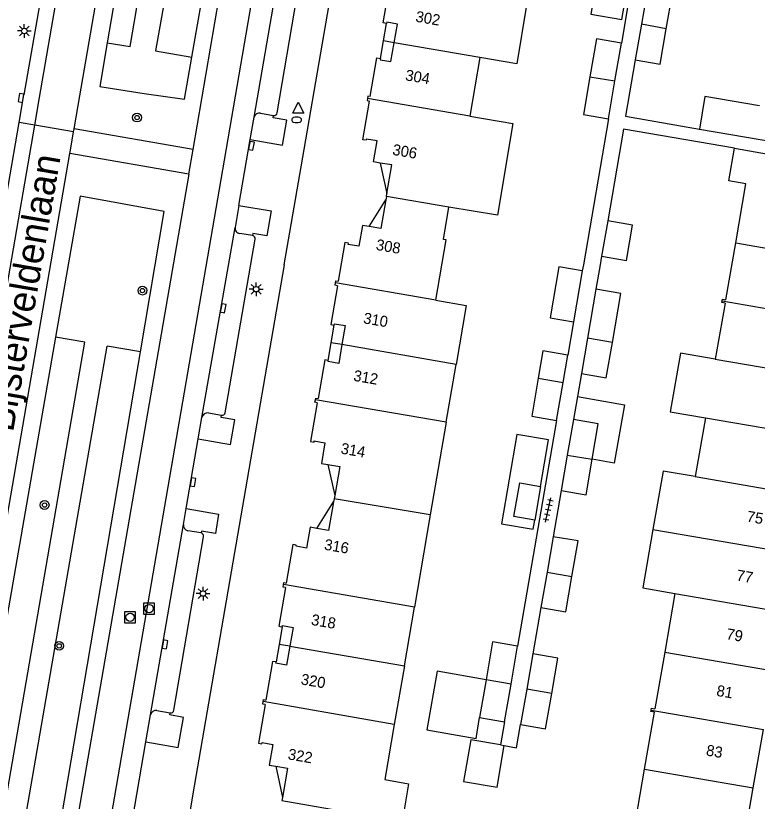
# Model space of a CAD drawing. Extents: x 124000 to 128010, y 398999 to 403000.
# Drawn here: x 127267.1 to 127334.5, y 399951.2 to 400022.7 of the extents above; entities that cross this region are included whole.
import ezdxf

# ---------------------------------------------------------------- set-up
doc = ezdxf.new("R2010")
doc.units = 0
for name, color, linetype in [('gg-afsc-erfafscheiding', 7, 'Continuous'), ('gg-anno-huisnummerreeks BGT', 7, 'Continuous'), ('gg-anno-openbare ruimte label', 7, 'Continuous'), ('gg-bbg-gedigitaliseerde bebouwing', 7, 'Continuous'), ('gg-bbg-gedigitaliseerde bijgebouw', 7, 'Continuous'), ('gg-bbg-hoofdgebouw', 7, 'Continuous'), ('gg-bbg-luifel en loopbrug', 7, 'Continuous'), ('gg-bbg-tussenscheiding', 7, 'Continuous'), ('gg-knt-verharding', 7, 'Continuous'), ('gg-knt-verharding nz', 7, 'Continuous'), ('gt-grn-groengrens', 7, 'Continuous'), ('gt-grn-groengrens NZ', 7, 'Continuous'), ('gt-grn-weggrens', 7, 'Continuous'), ('gt-symb-boom', 7, 'Continuous'), ('gt-symb-brandkraan', 7, 'Continuous'), ('gt-symb-kolk', 7, 'Continuous'), ('gt-symb-lichtmast', 7, 'Continuous'), ('gt-symb-rioolschacht', 7, 'Continuous'), ('gt-symb-tegel verharding', 7, 'Continuous'), ('gt-symb-waterafsluiter', 7, 'Continuous')]:
    doc.layers.add(name, color=color, linetype=linetype)

# ---------------------------------------------------------------- blocks, each defined once
blk = doc.blocks.new('gt0-TEG1')
at = {"layer": 'gt-symb-tegel verharding'}
for p, q in [((-1.125, 0), (1.125, 0)), ((-0.9, -0.25), (-0.9, 0.25)), ((-0.45, -0.25), (-0.45, 0.25)), ((0, -0.25), (0, 0.25)), ((0.45, -0.25), (0.45, 0.25)), ((0.9, -0.25), (0.9, 0.25))]:
    blk.add_line(p, q, dxfattribs=at)
blk = doc.blocks.new('gt0-BR')
at = {"layer": 'gt-symb-brandkraan'}
for centre, radius, start, end in [((-0.244, 0), 0.206, 107.56694, 252.43307), ((0.599, -2.664), 3, 106.89205, 107.56694), ((0, -0.691), 0.938, 73.10799, 106.89205), ((-0.599, -2.664), 3, 72.43309, 73.10799), ((0.244, 0), 0.206, 287.56695, 72.43309), ((0.599, 2.664), 3, 252.43307, 253.10797), ((0, 0.691), 0.938, 253.10797, 286.89206), ((-0.599, 2.664), 3, 286.89206, 287.56695)]:
    blk.add_arc(centre, radius, start, end, dxfattribs=at)
blk = doc.blocks.new('gt0-WAFSL')
at = {"layer": 'gt-symb-waterafsluiter'}
for p, q in [((-0.5, -0.333), (0, 0.667)), ((0, 0.667), (0.5, -0.333)), ((0.5, -0.333), (-0.5, -0.333))]:
    blk.add_line(p, q, dxfattribs=at)
blk = doc.blocks.new('gt0-KOLK')
at = {"layer": 'gt-symb-kolk'}
blk.add_lwpolyline([(0, 0), (0.375, 0), (0.375, 0.4), (-0.375, 0.4), (-0.375, 0), (0, 0)], dxfattribs=at)
blk = doc.blocks.new('gt0-LMAST')
at = {"layer": 'gt-symb-lichtmast'}
for p, q in [((-0.182, 0.173), (-0.447, 0.438)), ((-0.005, 0.246), (-0.005, 0.621)), ((0.172, 0.173), (0.437, 0.438)), ((-0.255, -0.004), (-0.63, -0.004)), ((-0.182, -0.181), (-0.447, -0.446)), ((-0.005, -0.254), (-0.005, -0.629)), ((0.437, -0.446), (0.172, -0.181)), ((0.245, -0.004), (0.62, -0.004))]:
    blk.add_line(p, q, dxfattribs=at)
blk.add_circle((-0.005, -0.004), 0.25, dxfattribs=at)
blk = doc.blocks.new('gt0-BOOM')
at = {"layer": 'gt-symb-boom'}
for radius in [0.4, 0.2]:
    blk.add_circle((0, 0), radius, dxfattribs=at)
blk = doc.blocks.new('gt0-RS')
at = {"layer": 'gt-symb-rioolschacht'}
blk.add_lwpolyline([(-0.5, -0.5), (0.5, -0.5), (0.5, 0.5), (-0.5, 0.5)], close=True, dxfattribs=at)
blk.add_circle((0, 0), 0.375, dxfattribs=at)

msp = doc.modelspace()

# ---------------------------------------------------------------- linework, layer by layer
at = {"layer": 'gg-afsc-erfafscheiding'}
for p, q in [((127325.692, 400040.675), (127322.125, 400020.164)), ((127320.941, 400013.266), (127318.666, 400000)), ((127320.326, 400000.771), (127320.193, 400000)), ((127318.666, 400000), (127318.572, 399999.45)), ((127320.193, 400000), (127319.805, 399997.771)), ((127317.774, 399994.798), (127317.256, 399991.773)), ((127318.484, 399990.114), (127318.122, 399988.016)), ((127316.234, 399985.847), (127312.686, 399965.321)), ((127316.646, 399979.477), (127315.92, 399975.271)), ((127314.805, 399968.83), (127314.077, 399964.621)), ((127311.494, 399958.423), (127311.12, 399956.341))]:
    msp.add_line(p, q, dxfattribs=at)
for points in [[(127323.387, 400018.635), (127322.509, 400013.503), (127329.214, 400012.342)], [(127332.408, 400010.59), (127322.311, 400012.343), (127320.885, 400004.003)], [(127311.473, 399956.277), (127312.587, 399956.077), (127312.965, 399958.183)]]:
    msp.add_lwpolyline(points, dxfattribs=at)
at = {"layer": 'gg-bbg-gedigitaliseerde bebouwing'}
for p, q in [((127309.266, 400018.838), (127308.343, 400013.502)), ((127305.938, 400002.3), (127306.448, 400005.245)), ((127331.57, 399996.504), (127330.659, 399991.409)), ((127306.189, 399985.673), (127307.1, 399990.94)), ((127329.763, 399986.077), (127328.838, 399980.739)), ((127306.189, 399985.673), (127304.731, 399977.248)), ((127304.731, 399977.248), (127303.323, 399968.857)), ((127326.994, 399970.104), (127326.067, 399964.756)), ((127302.401, 399963.529), (127303.323, 399968.857)), ((127326.067, 399964.756), (127325.178, 399959.625)), ((127302.401, 399963.529), (127301.48, 399958.203)), ((127301.48, 399958.203), (127300.611, 399953.179))]:
    msp.add_line(p, q, dxfattribs=at)
for points in [[(127313.498, 400023.602), (127312.605, 400018.278), (127309.266, 400018.838)], [(127308.343, 400013.502), (127312.267, 400012.843), (127310.867, 400004.501), (127306.448, 400005.245)], [(127305.247, 399996.783), (127306.194, 400002.255), (127305.938, 400002.3)], [(127305.247, 399996.783), (127308.026, 399996.303), (127307.1, 399990.94)], [(127330.659, 399991.409), (127327.486, 399991.958), (127326.564, 399986.631), (127329.763, 399986.077)], [(127328.838, 399980.739), (127325.916, 399981.242), (127324.995, 399975.933)], [(127324.995, 399975.933), (127324.071, 399970.611), (127326.994, 399970.104)], [(127300.611, 399953.179), (127302.776, 399952.804), (127302.179, 399949.355)]]:
    msp.add_lwpolyline(points, dxfattribs=at)
at = {"layer": 'gg-bbg-gedigitaliseerde bijgebouw'}
for p, q in [((127324.499, 400025.077), (127323.945, 400021.867)), ((127323.945, 400021.867), (127323.387, 400018.635)), ((127321.533, 400016.715), (127322.125, 400020.164)), ((127320.941, 400013.266), (127321.533, 400016.715)), ((127320.885, 400004.003), (127320.326, 400000.771)), ((127318.572, 399999.45), (127317.774, 399994.798)), ((127319.805, 399997.771), (127319.04, 399993.336)), ((127322.073, 399997.379), (127319.805, 399997.771)), ((127321.307, 399992.945), (127322.073, 399997.379)), ((127319.04, 399993.336), (127318.484, 399990.114)), ((127316.828, 399989.296), (127317.256, 399991.773)), ((127316.234, 399985.847), (127316.828, 399989.296)), ((127317.759, 399985.917), (127317.201, 399982.689)), ((127317.201, 399982.689), (127316.646, 399979.477)), ((127314.779, 399979.844), (127314.253, 399976.777)), ((127315.92, 399975.271), (127315.363, 399972.052)), ((127315.363, 399972.052), (127314.805, 399968.83)), ((127312.09, 399961.871), (127312.686, 399965.321)), ((127314.077, 399964.621), (127313.522, 399961.405)), ((127309.825, 399962.265), (127309.23, 399958.816)), ((127311.494, 399958.423), (127312.09, 399961.871)), ((127313.522, 399961.405), (127312.965, 399958.183)), ((127309.23, 399958.816), (127311.494, 399958.423))]:
    msp.add_line(p, q, dxfattribs=at)
for points in [[(127319.342, 400022.796), (127322.176, 400022.305), (127322.815, 400026.002), (127319.982, 400026.492), (127319.342, 400022.796)], [(127326.208, 400021.466), (127326.764, 400024.686), (127324.499, 400025.077)], [(127323.387, 400018.635), (127325.652, 400018.244), (127326.208, 400021.466)], [(127322.125, 400020.164), (127319.86, 400020.552), (127319.268, 400017.106)], [(127319.268, 400017.106), (127318.676, 400013.656), (127320.941, 400013.266)], [(127320.326, 400000.771), (127322.592, 400000.379), (127323.15, 400003.61), (127320.885, 400004.003)], [(127318.572, 399999.45), (127316.442, 399999.819), (127315.637, 399995.168), (127317.774, 399994.798)], [(127318.484, 399990.114), (127320.75, 399989.723), (127321.307, 399992.945)], [(127317.256, 399991.773), (127314.99, 399992.161), (127314.563, 399989.688)], [(127314.563, 399989.688), (127313.97, 399986.239), (127316.234, 399985.847)], [(127319.468, 399982.309), (127320.024, 399985.527), (127317.759, 399985.917)], [(127316.646, 399979.477), (127318.911, 399979.086), (127319.468, 399982.309)], [(127314.253, 399976.777), (127312.353, 399977.103), (127312.879, 399980.17), (127314.779, 399979.844)], [(127317.628, 399971.661), (127318.184, 399974.88), (127315.92, 399975.271)], [(127314.805, 399968.83), (127317.071, 399968.439), (127317.628, 399971.661)], [(127312.686, 399965.321), (127310.42, 399965.711), (127309.825, 399962.265)], [(127315.787, 399961.014), (127316.344, 399964.233), (127314.077, 399964.621)], [(127312.965, 399958.183), (127315.23, 399957.792), (127315.787, 399961.014)]]:
    msp.add_lwpolyline(points, dxfattribs=at)
at = {"layer": 'gg-bbg-hoofdgebouw'}
for p, q in [((127329.214, 400012.342), (127338.22, 400010.783)), ((127332.408, 400010.59), (127338.024, 400009.615)), ((127300.76, 400006.198), (127300.708, 400005.899)), ((127300.76, 400006.198), (127300.811, 400006.491)), ((127296.06, 399979.015), (127296.009, 399978.726)), ((127296.009, 399978.726), (127295.959, 399978.437)), ((127334.111, 399952.426), (127335.033, 399957.741)), ((127323.331, 399948.965), (127324.225, 399954.121)), ((127291.316, 399951.568), (127291.266, 399951.272)), ((127291.266, 399951.272), (127296.459, 399950.357))]:
    msp.add_line(p, q, dxfattribs=at)
for points in [[(127300.776, 400021.948), (127300.461, 400022.002), (127301.065, 400025.521)], [(127301.461, 400020.189), (127301.761, 400021.89), (127300.795, 400022.056), (127300.776, 400021.948)], [(127300.213, 400018.76), (127300.194, 400018.651), (127301.16, 400018.484), (127301.461, 400020.189)], [(127299.291, 400015.296), (127299.898, 400018.814), (127300.213, 400018.76)], [(127299.291, 400015.296), (127299.074, 400015.333), (127299.039, 400015.131)], [(127334.674, 400014.451), (127329.727, 400015.307), (127329.214, 400012.342)], [(127300.186, 400009.253), (127299.595, 400009.352), (127299.913, 400011.259), (127298.948, 400011.426), (127298.929, 400011.318), (127298.614, 400011.372), (127299.221, 400014.89)], [(127299.039, 400015.131), (127299.004, 400014.927), (127299.221, 400014.89)], [(127332.521, 400001.99), (127333.452, 400007.364), (127331.895, 400007.634), (127332.408, 400010.59)], [(127300.811, 400006.491), (127301.262, 400009.074), (127300.186, 400009.253)], [(127300.708, 400005.899), (127300.253, 400003.292), (127299.179, 400003.475)], [(127299.179, 400003.475), (127298.587, 400003.575), (127298.264, 400001.677), (127297.29, 400001.853), (127297.309, 400001.962), (127296.994, 400002.019), (127296.388, 399998.501)], [(127331.283, 399996.727), (127331.309, 399996.875), (127331.625, 399996.82), (127332.521, 400001.99)], [(127296.317, 399998.094), (127296.1, 399998.131), (127296.138, 399998.351)], [(127296.138, 399998.351), (127296.171, 399998.538), (127296.388, 399998.501)], [(127296.317, 399998.094), (127295.711, 399994.576), (127296.026, 399994.522)], [(127331.57, 399996.504), (127331.254, 399996.559), (127331.283, 399996.727)], [(127296.026, 399994.522), (127296.045, 399994.63), (127297.01, 399994.463), (127296.714, 399992.735)], [(127296.714, 399992.735), (127296.422, 399991.029), (127295.456, 399991.197), (127295.475, 399991.306)], [(127295.475, 399991.306), (127295.16, 399991.361), (127294.549, 399987.844)], [(127294.48, 399987.453), (127293.869, 399983.936), (127294.184, 399983.881), (127294.203, 399983.989), (127295.168, 399983.821), (127294.854, 399981.927), (127295.446, 399981.829)], [(127294.48, 399987.453), (127294.264, 399987.491), (127294.301, 399987.709)], [(127294.301, 399987.709), (127294.331, 399987.882), (127294.549, 399987.844)], [(127295.446, 399981.829), (127296.521, 399981.651), (127296.06, 399979.015)], [(127295.959, 399978.437), (127295.501, 399975.821), (127294.429, 399976.019)], [(127294.429, 399976.019), (127293.839, 399976.128), (127293.488, 399974.226), (127292.551, 399974.405), (127292.57, 399974.515), (127292.256, 399974.575), (127291.648, 399971.057)], [(127291.399, 399970.912), (127291.431, 399971.094), (127291.648, 399971.057)], [(127291.578, 399970.655), (127290.97, 399967.137), (127291.285, 399967.083)], [(127291.578, 399970.655), (127291.361, 399970.692), (127291.399, 399970.912)], [(127291.285, 399967.083), (127291.304, 399967.191), (127292.27, 399967.024), (127291.973, 399965.316)], [(127291.973, 399965.316), (127291.674, 399963.601), (127290.708, 399963.768), (127290.727, 399963.877)], [(127290.727, 399963.877), (127290.412, 399963.932), (127289.802, 399960.414)], [(127289.733, 399960.015), (127289.516, 399960.053), (127289.554, 399960.27)], [(127289.554, 399960.27), (127289.585, 399960.452), (127289.802, 399960.414)], [(127289.733, 399960.015), (127289.123, 399956.497), (127289.438, 399956.442), (127289.457, 399956.55), (127290.422, 399956.383), (127290.102, 399954.503), (127290.693, 399954.402)], [(127324.83, 399959.492), (127324.863, 399959.68), (127325.178, 399959.625)], [(127324.225, 399954.121), (127325.125, 399959.31), (127324.808, 399959.365), (127324.83, 399959.492)], [(127290.693, 399954.402), (127291.768, 399954.219), (127291.316, 399951.568)], [(127327.338, 399947.965), (127329.112, 399947.658), (127329.057, 399947.341), (127329.362, 399947.288), (127329.417, 399947.605), (127333.162, 399946.955), (127334.111, 399952.426)]]:
    msp.add_lwpolyline(points, dxfattribs=at)
at = {"layer": 'gg-bbg-luifel en loopbrug'}
for p, q in [((127300.495, 400020.354), (127300.776, 400021.948)), ((127300.213, 400018.76), (127300.495, 400020.354)), ((127301.461, 400020.189), (127300.495, 400020.354)), ((127300.186, 400009.253), (127300.811, 400006.491)), ((127299.179, 400003.475), (127300.708, 400005.899)), ((127295.751, 399992.914), (127296.026, 399994.522)), ((127295.475, 399991.306), (127295.751, 399992.914)), ((127296.714, 399992.735), (127295.751, 399992.914)), ((127318.122, 399988.016), (127317.759, 399985.917)), ((127295.446, 399981.829), (127296.06, 399979.015)), ((127294.429, 399976.019), (127295.959, 399978.437)), ((127291.285, 399967.083), (127291.006, 399965.48)), ((127291.006, 399965.48), (127290.727, 399963.877)), ((127291.973, 399965.316), (127291.006, 399965.48)), ((127311.12, 399956.341), (127311.473, 399956.277)), ((127290.693, 399954.402), (127291.316, 399951.568))]:
    msp.add_line(p, q, dxfattribs=at)
for points in [[(127318.122, 399988.016), (127322.4, 399987.275), (127321.481, 399981.961), (127319.468, 399982.309)], [(127314.779, 399979.844), (127315.504, 399984.076), (127312.609, 399984.572), (127311.218, 399976.452), (127314.112, 399975.956), (127314.253, 399976.777)], [(127309.825, 399962.265), (127305.361, 399963.03), (127304.447, 399957.694), (127308.907, 399956.93), (127309.23, 399958.816)], [(127311.12, 399956.341), (127308.436, 399956.801), (127307.785, 399953.002), (127310.823, 399952.481), (127311.473, 399956.277)]]:
    msp.add_lwpolyline(points, dxfattribs=at)
at = {"layer": 'gg-bbg-tussenscheiding'}
for p, q in [((127326.208, 400021.466), (127323.945, 400021.867)), ((127309.266, 400018.838), (127301.461, 400020.189)), ((127319.268, 400017.106), (127321.533, 400016.715)), ((127308.343, 400013.502), (127299.039, 400015.131)), ((127306.448, 400005.245), (127300.76, 400006.198)), ((127332.521, 400001.99), (127342.413, 400000.282)), ((127305.247, 399996.783), (127296.138, 399998.351)), ((127331.283, 399996.727), (127341.805, 399994.906)), ((127321.307, 399992.945), (127319.04, 399993.336)), ((127307.1, 399990.94), (127296.714, 399992.735)), ((127330.659, 399991.409), (127340.578, 399989.704)), ((127314.563, 399989.688), (127316.828, 399989.296)), ((127306.189, 399985.673), (127294.301, 399987.709)), ((127329.763, 399986.077), (127339.654, 399984.375)), ((127317.201, 399982.689), (127319.468, 399982.309)), ((127328.838, 399980.739), (127338.728, 399979.037)), ((127304.731, 399977.248), (127296.009, 399978.726)), ((127324.995, 399975.933), (127337.807, 399973.732)), ((127315.363, 399972.052), (127317.628, 399971.661)), ((127303.323, 399968.857), (127291.399, 399970.912)), ((127326.994, 399970.104), (127336.883, 399968.406)), ((127291.973, 399965.316), (127302.401, 399963.529)), ((127326.067, 399964.756), (127335.956, 399963.058)), ((127312.09, 399961.871), (127309.825, 399962.265)), ((127315.787, 399961.014), (127313.522, 399961.405)), ((127301.48, 399958.203), (127289.554, 399960.27)), ((127324.83, 399959.492), (127335.033, 399957.741)), ((127324.225, 399954.121), (127334.111, 399952.426))]:
    msp.add_line(p, q, dxfattribs=at)
at = {"layer": 'gg-knt-verharding'}
for p, q in [((127272.729, 400014.489), (127284.466, 400082.504)), ((127283.188, 400010.498), (127294.783, 400077.811)), ((127288.742, 400013.421), (127291.704, 400030.713)), ((127290.833, 400013.814), (127293.524, 400029.589)), ((127269.397, 400024.733), (127267.795, 400015.458)), ((127267.359, 400012.931), (127267.795, 400015.458)), ((127272.363, 400012.365), (127272.729, 400014.489)), ((127288.388, 400011.383), (127288.742, 400013.421)), ((127289.312, 400013.777), (127290.504, 400013.579)), ((127258.588, 399962.064), (127267.359, 400012.931)), ((127272.029, 400010.433), (127272.313, 400012.077)), ((127272.313, 400012.077), (127272.363, 400012.365)), ((127283.188, 400010.498), (127272.363, 400012.365)), ((127287.35, 400005.402), (127288.388, 400011.383)), ((127271.973, 400010.11), (127272.029, 400010.433)), ((127282.796, 400008.242), (127283.188, 400010.498)), ((127291.467, 400000), (127293.273, 400010.472)), ((127256.432, 399920.065), (127271.973, 400010.11)), ((127282.796, 400008.242), (127271.973, 400010.11)), ((127282.796, 400008.242), (127267.21, 399918.094)), ((127287.35, 400005.402), (127287, 400003.382)), ((127283.985, 399986.117), (127287, 400003.382)), ((127288.584, 400002.669), (127287.419, 400002.854)), ((127286.111, 399986.549), (127288.821, 400002.33)), ((127291.467, 400000), (127283.292, 399952.597)), ((127283.649, 399984.168), (127283.985, 399986.117)), ((127284.583, 399986.521), (127285.772, 399986.318)), ((127282.558, 399977.832), (127283.649, 399984.168)), ((127282.309, 399976.384), (127282.558, 399977.832)), ((127279.318, 399959.062), (127282.309, 399976.384)), ((127281.429, 399959.486), (127284.138, 399975.268)), ((127283.909, 399975.611), (127282.715, 399975.812)), ((127278.895, 399956.619), (127279.318, 399959.062)), ((127279.895, 399959.464), (127281.1, 399959.253)), ((127277.434, 399948.177), (127278.895, 399956.619)), ((127283.292, 399952.597), (127276.542, 399913.456))]:
    msp.add_line(p, q, dxfattribs=at)
for points in [[(127293.273, 400010.472), (127304.864, 400077.68), (127305.215, 400079.481), (127305.643, 400081.265), (127306.241, 400083.4), (127306.925, 400085.509), (127307.787, 400087.806), (127308.745, 400090.064), (127309.696, 400092.044), (127310.743, 400093.975)], [(127288.388, 400011.383), (127291.299, 400010.878), (127291.699, 400013.149), (127290.467, 400013.359), (127290.504, 400013.579)], [(127287.35, 400005.402), (127290.287, 400004.893), (127289.894, 400002.626), (127288.615, 400002.845), (127288.584, 400002.669)], [(127283.649, 399984.168), (127286.597, 399983.661), (127286.987, 399985.893), (127285.736, 399986.107), (127285.772, 399986.318)], [(127282.558, 399977.832), (127285.509, 399977.324), (127285.217, 399975.552), (127283.937, 399975.772), (127283.909, 399975.611)], [(127278.895, 399956.619), (127281.841, 399956.109), (127282.326, 399958.843), (127281.067, 399959.059), (127281.1, 399959.253)]]:
    msp.add_lwpolyline(points, dxfattribs=at)
for centre, radius, start, end in [((127289.207, 400013.31), 0.478, 77.35982, 166.6148), ((127290.562, 400013.846), 0.273, 257.77147, 353.30389), ((127287.469, 400003.324), 0.473, 172.95356, 263.9147), ((127288.522, 400002.373), 0.303, 351.83697, 78.07898), ((127284.494, 399986.008), 0.521, 80.16502, 167.91974), ((127285.828, 399986.6), 0.287, 258.72498, 349.8173), ((127282.8, 399976.302), 0.498, 170.55172, 260.1818), ((127283.832, 399975.312), 0.309, 351.8485, 75.6087), ((127279.828, 399958.945), 0.523, 82.65693, 167.07347), ((127281.154, 399959.525), 0.278, 258.75049, 351.86227)]:
    msp.add_arc(centre, radius, start, end, dxfattribs=at)
at = {"layer": 'gg-knt-verharding nz'}
msp.add_line((127268.786, 400012.685), (127269.223, 400015.212), dxfattribs=at)
for points in [[(127269.223, 400015.212), (127279.843, 400076.7), (127280.841, 400082.123), (127281.739, 400086.682), (127282.804, 400090.408), (127284.134, 400094.268), (127285.465, 400097.462), (127288.093, 400103.352), (127291.319, 400109.307), (127291.749, 400109.901)], [(127270.182, 399917.572), (127285.896, 400008.643), (127297.683, 400077.226)], [(127252.912, 399920.665), (127261.586, 399971.043), (127268.786, 400012.685)]]:
    msp.add_lwpolyline(points, dxfattribs=at)
at = {"layer": 'gt-grn-groengrens'}
for p, q in [((127275.382, 400020.197), (127277.465, 400019.841)), ((127279.773, 400019.447), (127283.077, 400018.883)), ((127270.681, 399993.408), (127260.469, 399934.825)), ((127273.336, 399992.949), (127270.681, 399993.408)), ((127263.222, 399934.35), (127273.336, 399992.949)), ((127265.244, 399934.001), (127275.358, 399992.601)), ((127278.401, 399992.075), (127275.358, 399992.601)), ((127268.473, 399933.443), (127278.401, 399992.075))]:
    msp.add_line(p, q, dxfattribs=at)
for points in [[(127290.184, 400095.681), (127289.989, 400095.228), (127288.453, 400091.278), (127287.064, 400087.035), (127285.894, 400082.427), (127284.358, 400072.771), (127275.382, 400020.197)], [(127277.465, 400019.841), (127279.499, 400031.759), (127285.369, 400062.973), (127288.376, 400081.321), (127292.816, 400095.01)], [(127294.988, 400094.456), (127291.689, 400084.098), (127289.78, 400075.726), (127279.773, 400019.447)], [(127283.077, 400018.883), (127284.509, 400027.044), (127292.915, 400075.404), (127294.378, 400083.305), (127295.255, 400086.596), (127298.029, 400093.68)]]:
    msp.add_lwpolyline(points, dxfattribs=at)
at = {"layer": 'gt-grn-groengrens NZ'}
msp.add_line((127275.382, 400020.197), (127274.701, 400016.207), dxfattribs=at)
for points in [[(127274.701, 400016.207), (127278.733, 400015.584), (127282.408, 400015.071), (127283.077, 400018.883)], [(127278.401, 399992.075), (127280.563, 400004.846), (127272.915, 400006.225), (127270.681, 399993.408)]]:
    msp.add_lwpolyline(points, dxfattribs=at)
at = {"layer": 'gt-grn-weggrens'}
for p, q in [((127268.786, 400012.685), (127267.359, 400012.931)), ((127272.313, 400012.077), (127268.786, 400012.685))]:
    msp.add_line(p, q, dxfattribs=at)

# ---------------------------------------------------------------- block references
at = {"layer": 'gt-symb-boom'}
for p in [(127278.087, 400013.384), (127278.577, 399997.651), (127269.683, 399978.15), (127271.009, 399965.341)]:
    msp.add_blockref('gt0-BOOM', p, dxfattribs=at)
at = {"layer": 'gt-symb-brandkraan'}
msp.add_blockref('gt0-BR', (127292.6, 400013.18), dxfattribs=at)
at = {"layer": 'gt-symb-kolk'}
for p, rotation in [((127267.738, 400015.135), 80.20785375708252), ((127288.296, 400010.856), -99.84575665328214), ((127285.724, 399996.075), -99.90279515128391), ((127282.978, 399980.268), -99.7714380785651), ((127280.432, 399965.51), -99.79666762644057)]:
    msp.add_blockref('gt0-KOLK', p, dxfattribs=dict(at, rotation=rotation))
at = {"layer": 'gt-symb-lichtmast'}
for p in [(127267.844, 400021.267), (127288.922, 399997.779), (127284.092, 399970.105)]:
    msp.add_blockref('gt0-LMAST', p, dxfattribs=at)
at = {"layer": 'gt-symb-rioolschacht'}
for p in [(127279.183, 399968.736), (127277.457, 399967.944)]:
    msp.add_blockref('gt0-RS', p, dxfattribs=at)
at = {"layer": 'gt-symb-tegel verharding', "rotation": 77.06118937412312}
msp.add_blockref('gt0-TEG1', (127315.473, 399977.695), dxfattribs=at)
at = {"layer": 'gt-symb-waterafsluiter'}
msp.add_blockref('gt0-WAFSL', (127292.743, 400014.122), dxfattribs=at)

# ---------------------------------------------------------------- texts
at = {"layer": 'gg-anno-huisnummerreeks BGT'}
for s, rotation, p in [('302', 350.3, (127303.357, 400022.114)), ('304', 350.2, (127302.425, 400016.784)), ('306', 350.2, (127301.256, 400010.012)), ('308', 350.2, (127299.759, 400001.362)), ('310', 350.2, (127298.607, 399994.688)), ('312', 350.2, (127297.707, 399989.459)), ('314', 350.1, (127296.557, 399982.839)), ('75', 350.2, (127333.465, 399976.654)), ('316', 350.2, (127295.051, 399974.097)), ('77', 350.2, (127332.536, 399971.299)), ('318', 350.2, (127293.868, 399967.258)), ('79', 350.2, (127331.611, 399965.964)), ('320', 350.2, (127292.927, 399961.847)), ('81', 350.2, (127330.717, 399960.81)), ('322', 350.2, (127291.748, 399955.032)), ('83', 350.2, (127329.776, 399955.388))]:
    msp.add_text(s, height=1, rotation=rotation, dxfattribs=at).set_placement(p)
at = {"layer": 'gg-anno-openbare ruimte label'}
msp.add_text('Bijsterveldenlaan', height=2.5, rotation=80.2, dxfattribs=at).set_placement((127266.815, 399984.722))

doc.saveas('drawing.dxf')
